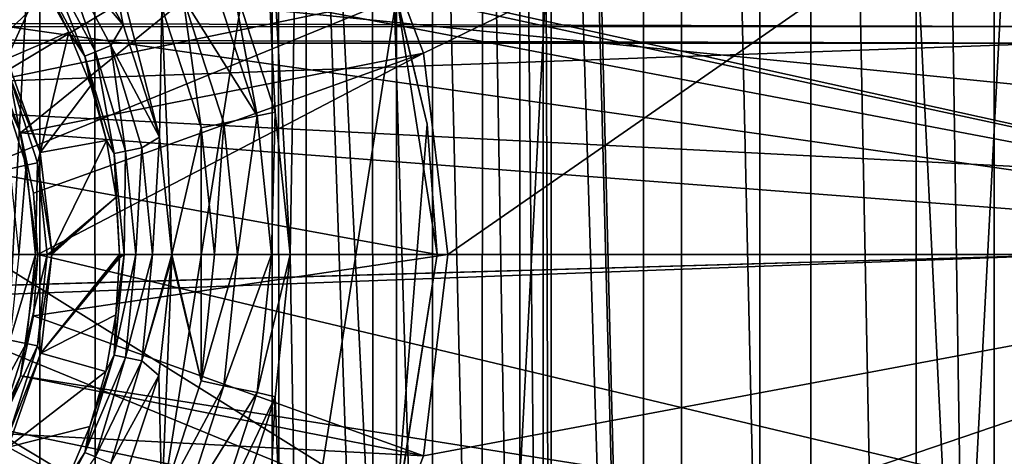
# Model space of a CAD drawing. Header units: millimetres. Extents: x -40 to 40, y -40 to 40.
# Tile 282 of 341: x 25 to 29.6, y -1 to 1.1. Entities that reach past the tile are written whole.
import ezdxf

# ---------------------------------------------------------------- set-up
doc = ezdxf.new("R2010")
doc.units = ezdxf.units.MM
doc.header["$LTSCALE"] = 26.699852
for name, color, linetype in [('1', 7, 'CONTINUOUS'), ('104', 7, 'CONTINUOUS'), ('109', 7, 'CONTINUOUS'), ('110', 7, 'CONTINUOUS'), ('111', 7, 'CONTINUOUS'), ('112', 7, 'CONTINUOUS'), ('113', 7, 'CONTINUOUS'), ('139', 7, 'CONTINUOUS'), ('156', 7, 'CONTINUOUS'), ('16', 7, 'CONTINUOUS'), ('48', 7, 'CONTINUOUS'), ('60', 7, 'CONTINUOUS'), ('715', 7, 'CONTINUOUS'), ('759', 7, 'CONTINUOUS'), ('872', 7, 'CONTINUOUS'), ('873', 7, 'CONTINUOUS'), ('874', 7, 'CONTINUOUS'), ('875', 7, 'CONTINUOUS'), ('876', 7, 'CONTINUOUS'), ('877', 7, 'CONTINUOUS'), ('878', 7, 'CONTINUOUS'), ('879', 7, 'CONTINUOUS'), ('880', 7, 'CONTINUOUS'), ('881', 7, 'CONTINUOUS'), ('882', 7, 'CONTINUOUS'), ('884', 7, 'CONTINUOUS'), ('930', 7, 'CONTINUOUS'), ('931', 7, 'CONTINUOUS'), ('932', 7, 'CONTINUOUS'), ('933', 7, 'CONTINUOUS'), ('934', 7, 'CONTINUOUS')]:
    doc.layers.add(name, color=color, linetype=linetype)

msp = doc.modelspace()

# ---------------------------------------------------------------- linework, layer by layer
at = {"layer": '1', "linetype": 'Continuous'}
for points in [[(25.0582, 30.5342), (21.9445, 32.8434), (25.0583, -30.5341), (25.0582, 30.5342)], [(25.0583, -30.5341), (21.9445, 32.8434), (21.9451, -32.843), (25.0583, -30.5341)], [(27.9309, 27.9306), (25.0582, 30.5342), (27.9306, -27.9309), (27.9309, 27.9306)], [(27.9306, -27.9309), (25.0582, 30.5342), (25.0583, -30.5341), (27.9306, -27.9309)], [(30.5342, -25.0582), (27.9309, 27.9306), (27.9306, -27.9309), (30.5342, -25.0582)], [(30.5341, 25.0583), (27.9309, 27.9306), (30.5342, -25.0582), (30.5341, 25.0583)]]:
    msp.add_3dface(points, dxfattribs=at)
at = {"layer": '104', "linetype": 'Continuous'}
for points in [[(26.8838, 0.9572, -730), (31.8246, 3.346, -730), (26.5418, 1.859, -730), (26.8838, 0.9572, -730)], [(27, 0, -730), (31.8246, 3.346, -730), (26.8838, 0.9572, -730), (27, 0, -730)], [(32, 0, -730), (31.8246, 3.346, -730), (27, 0, -730), (32, 0, -730)], [(25.272, -3.2921, -730), (32, 0, -730), (25.9938, -2.6527, -730), (25.272, -3.2921, -730)], [(31.8247, -3.3452, -730), (32, 0, -730), (25.272, -3.2921, -730), (31.8247, -3.3452, -730)], [(25.9938, -2.6527, -730), (32, 0, -730), (26.5416, -1.8593, -730), (25.9938, -2.6527, -730)], [(26.5416, -1.8593, -730), (32, 0, -730), (26.8837, -0.9576, -730), (26.5416, -1.8593, -730)], [(26.8837, -0.9576, -730), (32, 0, -730), (27, 0, -730), (26.8837, -0.9576, -730)]]:
    msp.add_3dface(points, dxfattribs=at)
at = {"layer": '109', "linetype": 'Continuous'}
for points in [[(32.3094, 3.5142, -733), (32.5, 0, -733), (23.2919, 2.0291, -733), (32.3094, 3.5142, -733)], [(23.2919, 2.0291, -733), (32.5, 0, -733), (23.8516, 1.8647, -733), (23.2919, 2.0291, -733)], [(23.8516, 1.8647, -733), (32.5, 0, -733), (24.3419, 1.5498, -733), (23.8516, 1.8647, -733)], [(24.3419, 1.5498, -733), (32.5, 0, -733), (24.7241, 1.109, -733), (24.3419, 1.5498, -733)], [(24.7241, 1.109, -733), (32.5, 0, -733), (24.9668, 0.578, -733), (24.7241, 1.109, -733)], [(32.5, 0, -733), (25.05, 0, -733), (24.9668, 0.578, -733), (32.5, 0, -733)], [(25.05, 0, -733), (32.4523, -1.7603, -733), (24.9669, -0.5777, -733), (25.05, 0, -733)], [(32.5, 0, -733), (32.4523, -1.7603, -733), (25.05, 0, -733), (32.5, 0, -733)], [(24.9669, -0.5777, -733), (32.4523, -1.7603, -733), (24.7243, -1.1088, -733), (24.9669, -0.5777, -733)]]:
    msp.add_3dface(points, dxfattribs=at)
at = {"layer": '110', "linetype": 'Continuous'}
for points in [[(25.05, 0, -733), (24.9669, -0.5777, -733), (25.05, 0, -731.95), (25.05, 0, -733)], [(25.05, 0, -731.95), (24.9669, -0.5777, -733), (25.0291, -0.2917, -731.95), (25.05, 0, -731.95)], [(25.0291, -0.2917, -731.95), (24.9669, -0.5777, -733), (24.967, -0.5776, -731.95), (25.0291, -0.2917, -731.95)], [(24.9669, -0.5777, -733), (24.7243, -1.1088, -733), (24.8647, -0.8516, -731.95), (24.9669, -0.5777, -733)], [(24.967, -0.5776, -731.95), (24.9669, -0.5777, -733), (24.8647, -0.8516, -731.95), (24.967, -0.5776, -731.95)]]:
    msp.add_3dface(points, dxfattribs=at)
at = {"layer": '111', "linetype": 'Continuous'}
for points in [[(24.7241, 1.109, -733), (24.9668, 0.578, -733), (24.7246, 1.1083, -731.95), (24.7241, 1.109, -733)], [(24.7246, 1.1083, -731.95), (24.9668, 0.578, -733), (24.8647, 0.8516, -731.95), (24.7246, 1.1083, -731.95)], [(24.8647, 0.8516, -731.95), (24.9668, 0.578, -733), (24.967, 0.5776, -731.95), (24.8647, 0.8516, -731.95)], [(24.9668, 0.578, -733), (25.05, 0, -733), (24.967, 0.5776, -731.95), (24.9668, 0.578, -733)], [(24.967, 0.5776, -731.95), (25.05, 0, -733), (25.0291, 0.2917, -731.95), (24.967, 0.5776, -731.95)], [(25.05, 0, -733), (25.05, 0, -731.95), (25.0291, 0.2917, -731.95), (25.05, 0, -733)]]:
    msp.add_3dface(points, dxfattribs=at)
at = {"layer": '112', "linetype": 'Continuous'}
for points in [[(25.9941, 2.6524, -730), (24.5493, 1.3425, -731.95), (24.7246, 1.1083, -731.95), (25.9941, 2.6524, -730)], [(26.5418, 1.859, -730), (25.9941, 2.6524, -730), (24.7246, 1.1083, -731.95), (26.5418, 1.859, -730)], [(26.5418, 1.859, -730), (24.7246, 1.1083, -731.95), (24.8647, 0.8516, -731.95), (26.5418, 1.859, -730)], [(26.5418, 1.859, -730), (24.8647, 0.8516, -731.95), (24.967, 0.5776, -731.95), (26.5418, 1.859, -730)], [(26.8838, 0.9572, -730), (26.5418, 1.859, -730), (24.967, 0.5776, -731.95), (26.8838, 0.9572, -730)], [(26.8838, 0.9572, -730), (24.967, 0.5776, -731.95), (25.0291, 0.2917, -731.95), (26.8838, 0.9572, -730)], [(25.05, 0, -731.95), (26.8838, 0.9572, -730), (25.0291, 0.2917, -731.95), (25.05, 0, -731.95)], [(27, 0, -730), (26.8838, 0.9572, -730), (25.05, 0, -731.95), (27, 0, -730)]]:
    msp.add_3dface(points, dxfattribs=at)
at = {"layer": '113', "linetype": 'Continuous'}
for points in [[(27, 0, -730), (25.05, 0, -731.95), (25.0291, -0.2917, -731.95), (27, 0, -730)], [(26.8837, -0.9576, -730), (27, 0, -730), (25.0291, -0.2917, -731.95), (26.8837, -0.9576, -730)], [(26.8837, -0.9576, -730), (25.0291, -0.2917, -731.95), (24.967, -0.5776, -731.95), (26.8837, -0.9576, -730)], [(26.8837, -0.9576, -730), (24.967, -0.5776, -731.95), (24.8647, -0.8516, -731.95), (26.8837, -0.9576, -730)], [(26.5416, -1.8593, -730), (24.8647, -0.8516, -731.95), (24.7246, -1.1083, -731.95), (26.5416, -1.8593, -730)], [(26.5416, -1.8593, -730), (26.8837, -0.9576, -730), (24.8647, -0.8516, -731.95), (26.5416, -1.8593, -730)]]:
    msp.add_3dface(points, dxfattribs=at)
at = {"layer": '139', "linetype": 'Continuous'}
for points in [[(28.113, 13.8415, -733), (27.4011, 14.3367, -733), (28.1104, -13.8437, -733), (28.113, 13.8415, -733)], [(28.1104, -13.8437, -733), (27.4011, 14.3367, -733), (27.4913, 9.9917, -733), (28.1104, -13.8437, -733)], [(28.726, -13.2338, -733), (28.113, 13.8415, -733), (28.1104, -13.8437, -733), (28.726, -13.2338, -733)], [(28.7282, 13.2313, -733), (28.113, 13.8415, -733), (28.726, -13.2338, -733), (28.7282, 13.2313, -733)], [(29.2274, -12.5263, -733), (28.7282, 13.2313, -733), (28.726, -13.2338, -733), (29.2274, -12.5263, -733)], [(29.2287, 12.5241, -733), (28.7282, 13.2313, -733), (29.2274, -12.5263, -733), (29.2287, 12.5241, -733)], [(29.5992, -11.742, -733), (29.2287, 12.5241, -733), (29.2274, -12.5263, -733), (29.5992, -11.742, -733)], [(29.5997, 11.7409, -733), (29.2287, 12.5241, -733), (29.5992, -11.742, -733), (29.5997, 11.7409, -733)], [(29.8297, -10.9064, -733), (29.5997, 11.7409, -733), (29.5992, -11.742, -733), (29.8297, -10.9064, -733)], [(29.8297, 10.9064, -733), (29.5997, 11.7409, -733), (29.8297, -10.9064, -733), (29.8297, 10.9064, -733)], [(27.4913, 6.0084, -733), (28.1104, -13.8437, -733), (27.4913, 9.9917, -733), (27.4913, 6.0084, -733)], [(27.4537, 5.6746, -733), (27.4913, -6.0084, -733), (27.4913, 6.0084, -733), (27.4537, 5.6746, -733)], [(27.4913, -6.0084, -733), (28.1104, -13.8437, -733), (27.4913, 6.0084, -733), (27.4913, -6.0084, -733)], [(27.3427, 5.3574, -733), (27.4537, -5.6746, -733), (27.4537, 5.6746, -733), (27.3427, 5.3574, -733)], [(27.4537, -5.6746, -733), (27.4913, -6.0084, -733), (27.4537, 5.6746, -733), (27.4537, -5.6746, -733)], [(27.1642, 5.0733, -733), (27.3429, -5.3578, -733), (27.3427, 5.3574, -733), (27.1642, 5.0733, -733)], [(27.3429, -5.3578, -733), (27.4537, -5.6746, -733), (27.3427, 5.3574, -733), (27.3429, -5.3578, -733)], [(26.9268, 4.8359, -733), (27.1641, -5.0732, -733), (27.1642, 5.0733, -733), (26.9268, 4.8359, -733)], [(27.1641, -5.0732, -733), (27.3429, -5.3578, -733), (27.1642, 5.0733, -733), (27.1641, -5.0732, -733)], [(26.6422, 4.6571, -733), (26.9267, -4.8358, -733), (26.9268, 4.8359, -733), (26.6422, 4.6571, -733)], [(26.9267, -4.8358, -733), (27.1641, -5.0732, -733), (26.9268, 4.8359, -733), (26.9267, -4.8358, -733)], [(26.3254, 4.5463, -733), (26.6426, -4.6573, -733), (26.6422, 4.6571, -733), (26.3254, 4.5463, -733)], [(26.6426, -4.6573, -733), (26.9267, -4.8358, -733), (26.6422, 4.6571, -733), (26.6426, -4.6573, -733)], [(26.3254, 4.5463, -733), (25.9916, 4.5087, -733), (26.25, 0, -733), (26.3254, 4.5463, -733)], [(26.3254, -4.5463, -733), (26.3254, 4.5463, -733), (26.25, 0, -733), (26.3254, -4.5463, -733)], [(26.3254, -4.5463, -733), (26.6426, -4.6573, -733), (26.3254, 4.5463, -733), (26.3254, -4.5463, -733)], [(26.1789, 0.6759, -733), (25.9916, 4.5087, -733), (25.969, 1.3219, -733), (26.1789, 0.6759, -733)], [(26.25, 0, -733), (25.9916, 4.5087, -733), (26.1789, 0.6759, -733), (26.25, 0, -733)], [(26.3254, -4.5463, -733), (26.25, 0, -733), (26.1788, -0.6766, -733), (26.3254, -4.5463, -733)], [(25.9688, -1.3224, -733), (25.9916, -4.5087, -733), (26.1788, -0.6766, -733), (25.9688, -1.3224, -733)], [(25.9916, -4.5087, -733), (26.3254, -4.5463, -733), (26.1788, -0.6766, -733), (25.9916, -4.5087, -733)]]:
    msp.add_3dface(points, dxfattribs=at)
at = {"layer": '156', "linetype": 'Continuous'}
for points in [[(2.9479, 1.0044, -967.5923), (29.886, 1.0044, -824.5577), (1.9342, 0, -973.0221), (2.9479, 1.0044, -967.5923)], [(1.9342, 0, -973.0221), (29.886, 1.0044, -824.5577), (30, 0, -824), (1.9342, 0, -973.0221)]]:
    msp.add_3dface(points, dxfattribs=at)
at = {"layer": '16', "linetype": 'Continuous'}
for points in [[(33.9501, -1.8406, -3.5), (-33.9501, 1.8406, -3.5), (33.9501, 1.8406, -3.5), (33.9501, -1.8406, -3.5)], [(-33.9501, -1.8406, -3.5), (-33.9501, 1.8406, -3.5), (33.9501, -1.8406, -3.5), (-33.9501, -1.8406, -3.5)]]:
    msp.add_3dface(points, dxfattribs=at)
at = {"layer": '48', "linetype": 'Continuous'}
for points in [[(37.6095, 3.8248, -14), (37.8035, 0, -14), (7.3414, 3.0416, -14), (37.6095, 3.8248, -14)], [(7.3414, 3.0416, -14), (37.8035, 0, -14), (7.7937, 1.5508, -14), (7.3414, 3.0416, -14)], [(7.7937, 1.5508, -14), (37.8035, 0, -14), (7.9465, 0, -14), (7.7937, 1.5508, -14)], [(7.9465, 0, -14), (37.7549, -1.9155, -14), (7.7938, -1.5503, -14), (7.9465, 0, -14)], [(37.8035, 0, -14), (37.7549, -1.9155, -14), (7.9465, 0, -14), (37.8035, 0, -14)]]:
    msp.add_3dface(points, dxfattribs=at)
at = {"layer": '60', "linetype": 'Continuous'}
for points in [[(23.5583, 26.1659, -11.5), (23.5587, -26.1655, -11.5), (26.1645, 23.5599, -11.5), (23.5583, 26.1659, -11.5)], [(23.5587, -26.1655, -11.5), (26.165, -23.5593, -11.5), (26.1645, 23.5599, -11.5), (23.5587, -26.1655, -11.5)], [(26.1645, 23.5599, -11.5), (26.165, -23.5593, -11.5), (28.4837, 20.6961, -11.5), (26.1645, 23.5599, -11.5)], [(26.165, -23.5593, -11.5), (28.4841, -20.6956, -11.5), (28.4837, 20.6961, -11.5), (26.165, -23.5593, -11.5)], [(28.4837, 20.6961, -11.5), (28.4841, -20.6956, -11.5), (30.4907, 17.6058, -11.5), (28.4837, 20.6961, -11.5)], [(28.4841, -20.6956, -11.5), (30.491, -17.6053, -11.5), (30.4907, 17.6058, -11.5), (28.4841, -20.6956, -11.5)]]:
    msp.add_3dface(points, dxfattribs=at)
at = {"layer": '715', "linetype": 'Continuous'}
for points in [[(1.9284, -0.803, -973.0151), (30, 0, -824), (1.9316, -0.8057, -972.9978), (1.9284, -0.803, -973.0151)], [(1.9342, 0, -973.0221), (30, 0, -824), (1.9284, -0.803, -973.0151), (1.9342, 0, -973.0221)], [(1.9316, -0.8057, -972.9978), (30, 0, -824), (1.9349, -0.8077, -972.9804), (1.9316, -0.8057, -972.9978)], [(1.9349, -0.8077, -972.9804), (30, 0, -824), (2.9479, -1.0044, -967.5923), (1.9349, -0.8077, -972.9804)], [(2.9479, -1.0044, -967.5923), (30, 0, -824), (29.886, -1.0044, -824.5577), (2.9479, -1.0044, -967.5923)]]:
    msp.add_3dface(points, dxfattribs=at)
at = {"layer": '759', "linetype": 'Continuous'}
for points in [[(2.9229, 1.1573, -967.5876), (29.8591, 1.1633, -824.5526), (29.8791, 1.0838, -824.5564), (2.9229, 1.1573, -967.5876)], [(2.9413, 1.0816, -967.5911), (2.9229, 1.1573, -967.5876), (29.8791, 1.0838, -824.5564), (2.9413, 1.0816, -967.5911)], [(29.886, 1.0044, -824.5577), (2.9413, 1.0816, -967.5911), (29.8791, 1.0838, -824.5564), (29.886, 1.0044, -824.5577)], [(2.9479, 1.0044, -967.5923), (2.9413, 1.0816, -967.5911), (29.886, 1.0044, -824.5577), (2.9479, 1.0044, -967.5923)]]:
    msp.add_3dface(points, dxfattribs=at)
at = {"layer": '872', "linetype": 'Continuous'}
for points in [[(26.0926, 0.6582, -733.5), (25.969, 1.3219, -733), (25.8882, 1.2866, -733.5), (26.0926, 0.6582, -733.5)], [(26.1789, 0.6759, -733), (25.969, 1.3219, -733), (26.0926, 0.6582, -733.5), (26.1789, 0.6759, -733)], [(26.1618, 0, -733.5), (26.1789, 0.6759, -733), (26.0926, 0.6582, -733.5), (26.1618, 0, -733.5)], [(26.25, 0, -733), (26.1789, 0.6759, -733), (26.1618, 0, -733.5), (26.25, 0, -733)]]:
    msp.add_3dface(points, dxfattribs=at)
at = {"layer": '873', "linetype": 'Continuous'}
for points in [[(26.25, 0, -733), (26.1618, 0, -733.5), (26.0927, -0.6575, -733.5), (26.25, 0, -733)], [(26.1788, -0.6766, -733), (26.25, 0, -733), (26.0927, -0.6575, -733.5), (26.1788, -0.6766, -733)], [(25.8884, -1.2861, -733.5), (26.1788, -0.6766, -733), (26.0927, -0.6575, -733.5), (25.8884, -1.2861, -733.5)], [(25.9688, -1.3224, -733), (26.1788, -0.6766, -733), (25.8884, -1.2861, -733.5), (25.9688, -1.3224, -733)]]:
    msp.add_3dface(points, dxfattribs=at)
at = {"layer": '874', "linetype": 'Continuous'}
for points in [[(26.0926, 0.6582, -733.5), (25.8882, 1.2866, -733.5), (25.7406, 1.2202, -733.5), (26.0926, 0.6582, -733.5)], [(25.9344, 0.6239, -733.5), (26.0926, 0.6582, -733.5), (25.7406, 1.2202, -733.5), (25.9344, 0.6239, -733.5)], [(26, 0, -733.5), (26.0926, 0.6582, -733.5), (25.9344, 0.6239, -733.5), (26, 0, -733.5)], [(26.1618, 0, -733.5), (26.0926, 0.6582, -733.5), (26, 0, -733.5), (26.1618, 0, -733.5)], [(26.0927, -0.6575, -733.5), (26.1618, 0, -733.5), (25.9343, -0.6246, -733.5), (26.0927, -0.6575, -733.5)], [(26.1618, 0, -733.5), (26, 0, -733.5), (25.9343, -0.6246, -733.5), (26.1618, 0, -733.5)], [(25.7404, -1.2207, -733.5), (26.0927, -0.6575, -733.5), (25.9343, -0.6246, -733.5), (25.7404, -1.2207, -733.5)], [(25.8884, -1.2861, -733.5), (26.0927, -0.6575, -733.5), (25.7404, -1.2207, -733.5), (25.8884, -1.2861, -733.5)]]:
    msp.add_3dface(points, dxfattribs=at)
at = {"layer": '875', "linetype": 'Continuous'}
for points in [[(25.8262, 0.6016, -734.4), (25.7406, 1.2202, -733.5), (25.6395, 1.1758, -734.4), (25.8262, 0.6016, -734.4)], [(25.9344, 0.6239, -733.5), (25.7406, 1.2202, -733.5), (25.8262, 0.6016, -734.4), (25.9344, 0.6239, -733.5)], [(25.8895, 0, -734.4), (25.9344, 0.6239, -733.5), (25.8262, 0.6016, -734.4), (25.8895, 0, -734.4)], [(26, 0, -733.5), (25.9344, 0.6239, -733.5), (25.8895, 0, -734.4), (26, 0, -733.5)]]:
    msp.add_3dface(points, dxfattribs=at)
at = {"layer": '876', "linetype": 'Continuous'}
for points in [[(26, 0, -733.5), (25.8895, 0, -734.4), (25.8263, -0.6009, -734.4), (26, 0, -733.5)], [(25.9343, -0.6246, -733.5), (26, 0, -733.5), (25.8263, -0.6009, -734.4), (25.9343, -0.6246, -733.5)], [(25.6397, -1.1753, -734.4), (25.9343, -0.6246, -733.5), (25.8263, -0.6009, -734.4), (25.6397, -1.1753, -734.4)], [(25.7404, -1.2207, -733.5), (25.9343, -0.6246, -733.5), (25.6397, -1.1753, -734.4), (25.7404, -1.2207, -733.5)]]:
    msp.add_3dface(points, dxfattribs=at)
at = {"layer": '877', "linetype": 'Continuous'}
for points in [[(25.4559, 1.0907, -734.4), (25.3369, 1.6994, -734.4), (25.1758, 1.577, -734.4), (25.4559, 1.0907, -734.4)], [(25.6287, 0.5577, -734.4), (25.3369, 1.6994, -734.4), (25.4559, 1.0907, -734.4), (25.6287, 0.5577, -734.4)], [(25.6395, 1.1758, -734.4), (25.3369, 1.6994, -734.4), (25.6287, 0.5577, -734.4), (25.6395, 1.1758, -734.4)], [(25.6872, 0, -734.4), (25.6395, 1.1758, -734.4), (25.6287, 0.5577, -734.4), (25.6872, 0, -734.4)], [(25.8262, 0.6016, -734.4), (25.6395, 1.1758, -734.4), (25.6872, 0, -734.4), (25.8262, 0.6016, -734.4)], [(25.8263, -0.6009, -734.4), (25.8262, 0.6016, -734.4), (25.6872, 0, -734.4), (25.8263, -0.6009, -734.4)], [(25.8895, 0, -734.4), (25.8262, 0.6016, -734.4), (25.8263, -0.6009, -734.4), (25.8895, 0, -734.4)], [(25.8263, -0.6009, -734.4), (25.6872, 0, -734.4), (25.6872, -0.0087, -734.4), (25.8263, -0.6009, -734.4)], [(25.6249, -0.5754, -734.4), (25.6397, -1.1753, -734.4), (25.6872, -0.0174, -734.4), (25.6249, -0.5754, -734.4)], [(25.6397, -1.1753, -734.4), (25.8263, -0.6009, -734.4), (25.6872, -0.0174, -734.4), (25.6397, -1.1753, -734.4)], [(25.6872, -0.0174, -734.4), (25.8263, -0.6009, -734.4), (25.6872, -0.0087, -734.4), (25.6872, -0.0174, -734.4)], [(25.4486, -1.1071, -734.4), (25.6397, -1.1753, -734.4), (25.6249, -0.5754, -734.4), (25.4486, -1.1071, -734.4)]]:
    msp.add_3dface(points, dxfattribs=at)
at = {"layer": '878', "linetype": 'Continuous'}
for points in [[(25.4559, 1.0907, -734.4), (25.1758, 1.577, -734.4), (25.1575, 1.4416, -734.4177), (25.4559, 1.0907, -734.4)], [(25.0913, 1.3974, -734.4686), (25.3238, 0.9625, -734.4686), (25.1575, 1.4416, -734.4177), (25.0913, 1.3974, -734.4686)], [(25.1575, 1.4416, -734.4177), (25.3238, 0.9625, -734.4686), (25.3973, 0.993, -734.4177), (25.1575, 1.4416, -734.4177)], [(25.4559, 1.0907, -734.4), (25.1575, 1.4416, -734.4177), (25.3973, 0.993, -734.4177), (25.4559, 1.0907, -734.4)], [(25.0456, 1.3668, -734.5453), (25.2729, 0.9415, -734.5453), (25.0913, 1.3974, -734.4686), (25.0456, 1.3668, -734.5453)], [(25.0456, 1.3668, -734.5453), (25.1972, 1.0556, -734.6369), (25.2729, 0.9415, -734.5453), (25.0456, 1.3668, -734.5453)], [(25.0655, 1.2945, -734.6369), (25.1972, 1.0556, -734.6369), (25.0456, 1.3668, -734.5453), (25.0655, 1.2945, -734.6369)], [(25.0913, 1.3974, -734.4686), (25.2729, 0.9415, -734.5453), (25.3238, 0.9625, -734.4686), (25.0913, 1.3974, -734.4686)], [(25.6287, 0.5577, -734.4), (25.4559, 1.0907, -734.4), (25.3973, 0.993, -734.4177), (25.6287, 0.5577, -734.4)], [(25.1972, 1.0556, -734.6369), (25.3014, 0.8035, -734.6369), (25.2729, 0.9415, -734.5453), (25.1972, 1.0556, -734.6369)], [(25.3238, 0.9625, -734.4686), (25.4669, 0.4907, -734.4686), (25.3973, 0.993, -734.4177), (25.3238, 0.9625, -734.4686)], [(25.3973, 0.993, -734.4177), (25.4669, 0.4907, -734.4686), (25.5449, 0.5062, -734.4177), (25.3973, 0.993, -734.4177)], [(25.6287, 0.5577, -734.4), (25.3973, 0.993, -734.4177), (25.5449, 0.5062, -734.4177), (25.6287, 0.5577, -734.4)], [(25.2729, 0.9415, -734.5453), (25.4129, 0.48, -734.5453), (25.3238, 0.9625, -734.4686), (25.2729, 0.9415, -734.5453)], [(25.2729, 0.9415, -734.5453), (25.3767, 0.5413, -734.6369), (25.4129, 0.48, -734.5453), (25.2729, 0.9415, -734.5453)], [(25.3014, 0.8035, -734.6369), (25.3767, 0.5413, -734.6369), (25.2729, 0.9415, -734.5453), (25.3014, 0.8035, -734.6369)], [(25.3238, 0.9625, -734.4686), (25.4129, 0.48, -734.5453), (25.4669, 0.4907, -734.4686), (25.3238, 0.9625, -734.4686)], [(25.3767, 0.5413, -734.6369), (25.4223, 0.2724, -734.6369), (25.4129, 0.48, -734.5453), (25.3767, 0.5413, -734.6369)], [(25.6287, 0.5577, -734.4), (25.5449, 0.5062, -734.4177), (25.5948, 0, -734.4177), (25.6287, 0.5577, -734.4)], [(25.6872, 0, -734.4), (25.6287, 0.5577, -734.4), (25.5948, 0, -734.4177), (25.6872, 0, -734.4)], [(25.4129, 0.48, -734.5453), (25.4602, 0, -734.5453), (25.4669, 0.4907, -734.4686), (25.4129, 0.48, -734.5453)], [(25.4129, 0.48, -734.5453), (25.4376, 0, -734.6369), (25.4602, 0, -734.5453), (25.4129, 0.48, -734.5453)], [(25.4223, 0.2724, -734.6369), (25.4376, 0, -734.6369), (25.4129, 0.48, -734.5453), (25.4223, 0.2724, -734.6369)], [(25.4669, 0.4907, -734.4686), (25.4602, 0, -734.5453), (25.5152, 0, -734.4686), (25.4669, 0.4907, -734.4686)], [(25.4669, 0.4907, -734.4686), (25.5152, 0, -734.4686), (25.5449, 0.5062, -734.4177), (25.4669, 0.4907, -734.4686)], [(25.5449, 0.5062, -734.4177), (25.5152, 0, -734.4686), (25.5948, 0, -734.4177), (25.5449, 0.5062, -734.4177)]]:
    msp.add_3dface(points, dxfattribs=at)
at = {"layer": '879', "linetype": 'Continuous'}
for points in [[(25.0655, 1.2945, -734.6369), (24.9079, 1.5172, -734.6369), (24.9016, 0.9293, -740.7631), (25.0655, 1.2945, -734.6369)], [(25.1972, 1.0556, -734.6369), (25.0655, 1.2945, -734.6369), (24.9016, 0.9293, -740.7631), (25.1972, 1.0556, -734.6369)], [(25.0605, 0.4839, -740.7631), (25.1972, 1.0556, -734.6369), (24.9016, 0.9293, -740.7631), (25.0605, 0.4839, -740.7631)], [(25.3014, 0.8035, -734.6369), (25.1972, 1.0556, -734.6369), (25.0605, 0.4839, -740.7631), (25.3014, 0.8035, -734.6369)], [(25.3767, 0.5413, -734.6369), (25.3014, 0.8035, -734.6369), (25.0605, 0.4839, -740.7631), (25.3767, 0.5413, -734.6369)], [(25.1165, 0.0143, -740.7631), (25.3767, 0.5413, -734.6369), (25.0605, 0.4839, -740.7631), (25.1165, 0.0143, -740.7631)], [(25.4223, 0.2724, -734.6369), (25.3767, 0.5413, -734.6369), (25.1165, 0.0143, -740.7631), (25.4223, 0.2724, -734.6369)], [(25.1165, 0.0071, -740.7631), (25.4223, 0.2724, -734.6369), (25.1165, 0.0143, -740.7631), (25.1165, 0.0071, -740.7631)], [(25.1165, 0, -740.7631), (25.4223, 0.2724, -734.6369), (25.1165, 0.0071, -740.7631), (25.1165, 0, -740.7631)], [(25.4376, 0, -734.6369), (25.4223, 0.2724, -734.6369), (25.1165, 0, -740.7631), (25.4376, 0, -734.6369)]]:
    msp.add_3dface(points, dxfattribs=at)
at = {"layer": '880', "linetype": 'Continuous'}
for points in [[(25.4376, 0, -734.6369), (25.1165, 0, -740.7631), (25.0637, -0.47, -740.7631), (25.4376, 0, -734.6369)], [(25.4376, 0, -734.6369), (25.0637, -0.47, -740.7631), (25.4376, -0.0079, -734.6369), (25.4376, 0, -734.6369)], [(25.0637, -0.47, -740.7631), (25.4375, -0.0158, -734.6369), (25.4376, -0.0079, -734.6369), (25.0637, -0.47, -740.7631)], [(25.4205, -0.2881, -734.6369), (25.4375, -0.0158, -734.6369), (25.0637, -0.47, -740.7631), (25.4205, -0.2881, -734.6369)], [(25.3732, -0.5567, -734.6369), (25.4205, -0.2881, -734.6369), (25.0637, -0.47, -740.7631), (25.3732, -0.5567, -734.6369)], [(24.9078, -0.9165, -740.7631), (25.3732, -0.5567, -734.6369), (25.0637, -0.47, -740.7631), (24.9078, -0.9165, -740.7631)], [(25.2961, -0.8184, -734.6369), (25.3732, -0.5567, -734.6369), (24.9078, -0.9165, -740.7631), (25.2961, -0.8184, -734.6369)], [(25.1903, -1.0698, -734.6369), (25.2961, -0.8184, -734.6369), (24.9078, -0.9165, -740.7631), (25.1903, -1.0698, -734.6369)], [(24.6567, -1.3172, -740.7631), (25.1903, -1.0698, -734.6369), (24.9078, -0.9165, -740.7631), (24.6567, -1.3172, -740.7631)]]:
    msp.add_3dface(points, dxfattribs=at)
at = {"layer": '881', "linetype": 'Continuous'}
for points in [[(25.5152, 0, -734.4686), (25.4129, -0.48, -734.5453), (25.4669, -0.4907, -734.4686), (25.5152, 0, -734.4686)], [(25.4602, 0, -734.5453), (25.4205, -0.2881, -734.6369), (25.4129, -0.48, -734.5453), (25.4602, 0, -734.5453)], [(25.5152, 0, -734.4686), (25.4602, 0, -734.5453), (25.4129, -0.48, -734.5453), (25.5152, 0, -734.4686)], [(25.4602, 0, -734.5453), (25.4375, -0.0158, -734.6369), (25.4205, -0.2881, -734.6369), (25.4602, 0, -734.5453)], [(25.4375, -0.0158, -734.6369), (25.4602, 0, -734.5453), (25.4376, -0.0079, -734.6369), (25.4375, -0.0158, -734.6369)], [(25.4602, 0, -734.5453), (25.4376, 0, -734.6369), (25.4376, -0.0079, -734.6369), (25.4602, 0, -734.5453)], [(25.5948, 0, -734.4177), (25.4669, -0.4907, -734.4686), (25.5449, -0.5062, -734.4177), (25.5948, 0, -734.4177)], [(25.5948, 0, -734.4177), (25.5152, 0, -734.4686), (25.4669, -0.4907, -734.4686), (25.5948, 0, -734.4177)], [(25.6872, -0.0087, -734.4), (25.6872, 0, -734.4), (25.5449, -0.5062, -734.4177), (25.6872, -0.0087, -734.4)], [(25.6872, 0, -734.4), (25.5948, 0, -734.4177), (25.5449, -0.5062, -734.4177), (25.6872, 0, -734.4)], [(25.6872, -0.0174, -734.4), (25.6872, -0.0087, -734.4), (25.5449, -0.5062, -734.4177), (25.6872, -0.0174, -734.4)], [(25.6249, -0.5754, -734.4), (25.6872, -0.0174, -734.4), (25.5449, -0.5062, -734.4177), (25.6249, -0.5754, -734.4)], [(25.4205, -0.2881, -734.6369), (25.3732, -0.5567, -734.6369), (25.4129, -0.48, -734.5453), (25.4205, -0.2881, -734.6369)], [(25.4129, -0.48, -734.5453), (25.2729, -0.9415, -734.5453), (25.4669, -0.4907, -734.4686), (25.4129, -0.48, -734.5453)], [(25.4129, -0.48, -734.5453), (25.2961, -0.8184, -734.6369), (25.2729, -0.9415, -734.5453), (25.4129, -0.48, -734.5453)], [(25.4669, -0.4907, -734.4686), (25.2729, -0.9415, -734.5453), (25.3238, -0.9625, -734.4686), (25.4669, -0.4907, -734.4686)], [(25.3732, -0.5567, -734.6369), (25.2961, -0.8184, -734.6369), (25.4129, -0.48, -734.5453), (25.3732, -0.5567, -734.6369)], [(25.4669, -0.4907, -734.4686), (25.3238, -0.9625, -734.4686), (25.5449, -0.5062, -734.4177), (25.4669, -0.4907, -734.4686)], [(25.5449, -0.5062, -734.4177), (25.3238, -0.9625, -734.4686), (25.3973, -0.993, -734.4177), (25.5449, -0.5062, -734.4177)], [(25.6249, -0.5754, -734.4), (25.5449, -0.5062, -734.4177), (25.3973, -0.993, -734.4177), (25.6249, -0.5754, -734.4)], [(25.4486, -1.1071, -734.4), (25.6249, -0.5754, -734.4), (25.3973, -0.993, -734.4177), (25.4486, -1.1071, -734.4)], [(25.2961, -0.8184, -734.6369), (25.1903, -1.0698, -734.6369), (25.2729, -0.9415, -734.5453), (25.2961, -0.8184, -734.6369)], [(25.2729, -0.9415, -734.5453), (25.0456, -1.3668, -734.5453), (25.3238, -0.9625, -734.4686), (25.2729, -0.9415, -734.5453)], [(25.2729, -0.9415, -734.5453), (25.057, -1.3079, -734.6369), (25.0456, -1.3668, -734.5453), (25.2729, -0.9415, -734.5453)], [(25.1903, -1.0698, -734.6369), (25.057, -1.3079, -734.6369), (25.2729, -0.9415, -734.5453), (25.1903, -1.0698, -734.6369)]]:
    msp.add_3dface(points, dxfattribs=at)
at = {"layer": '882', "linetype": 'Continuous'}
for points in [[(24.9593, 0, -740.9823), (24.9165, -0.4074, -740.9823), (25.0389, 0, -740.9314), (24.9593, 0, -740.9823)], [(25.0389, 0, -740.9314), (24.9165, -0.4074, -740.9823), (24.9943, -0.4239, -740.9314), (25.0389, 0, -740.9314)], [(25.0939, 0, -740.8547), (24.9943, -0.4239, -740.9314), (25.0481, -0.4353, -740.8547), (25.0939, 0, -740.8547)], [(25.0389, 0, -740.9314), (24.9943, -0.4239, -740.9314), (25.0939, 0, -740.8547), (25.0389, 0, -740.9314)], [(25.0637, -0.47, -740.7631), (25.1165, 0, -740.7631), (25.0481, -0.4353, -740.8547), (25.0637, -0.47, -740.7631)], [(25.1165, 0, -740.7631), (25.0939, 0, -740.8547), (25.0481, -0.4353, -740.8547), (25.1165, 0, -740.7631)], [(24.9165, -0.4074, -740.9823), (24.7899, -0.7969, -740.9823), (24.9943, -0.4239, -740.9314), (24.9165, -0.4074, -740.9823)], [(24.9943, -0.4239, -740.9314), (24.7899, -0.7969, -740.9823), (24.8626, -0.8293, -740.9314), (24.9943, -0.4239, -740.9314)], [(24.9943, -0.4239, -740.9314), (24.8626, -0.8293, -740.9314), (25.0481, -0.4353, -740.8547), (24.9943, -0.4239, -740.9314)], [(25.0481, -0.4353, -740.8547), (24.8626, -0.8293, -740.9314), (24.9129, -0.8517, -740.8547), (25.0481, -0.4353, -740.8547)], [(25.0637, -0.47, -740.7631), (25.0481, -0.4353, -740.8547), (24.9129, -0.8517, -740.8547), (25.0637, -0.47, -740.7631)], [(24.9078, -0.9165, -740.7631), (25.0637, -0.47, -740.7631), (24.9129, -0.8517, -740.8547), (24.9078, -0.9165, -740.7631)]]:
    msp.add_3dface(points, dxfattribs=at)
at = {"layer": '884', "linetype": 'Continuous'}
for points in [[(25.0605, 0.4839, -740.7631), (24.9016, 0.9293, -740.7631), (24.9129, 0.8517, -740.8547), (25.0605, 0.4839, -740.7631)], [(24.8626, 0.8293, -740.9314), (24.9943, 0.4239, -740.9314), (24.9129, 0.8517, -740.8547), (24.8626, 0.8293, -740.9314)], [(24.9129, 0.8517, -740.8547), (24.9943, 0.4239, -740.9314), (25.0481, 0.4353, -740.8547), (24.9129, 0.8517, -740.8547)], [(25.0605, 0.4839, -740.7631), (24.9129, 0.8517, -740.8547), (25.0481, 0.4353, -740.8547), (25.0605, 0.4839, -740.7631)], [(24.8626, 0.8293, -740.9314), (24.9165, 0.4074, -740.9823), (24.9943, 0.4239, -740.9314), (24.8626, 0.8293, -740.9314)], [(25.1165, 0.0143, -740.7631), (25.0605, 0.4839, -740.7631), (25.0481, 0.4353, -740.8547), (25.1165, 0.0143, -740.7631)], [(24.9165, 0.4074, -740.9823), (24.9593, 0, -740.9823), (24.9943, 0.4239, -740.9314), (24.9165, 0.4074, -740.9823)], [(24.9593, 0, -740.9823), (25.0389, 0, -740.9314), (24.9943, 0.4239, -740.9314), (24.9593, 0, -740.9823)], [(24.9943, 0.4239, -740.9314), (25.0389, 0, -740.9314), (25.0481, 0.4353, -740.8547), (24.9943, 0.4239, -740.9314)], [(25.0389, 0, -740.9314), (25.0939, 0, -740.8547), (25.0481, 0.4353, -740.8547), (25.0389, 0, -740.9314)], [(25.0939, 0, -740.8547), (25.1165, 0.0143, -740.7631), (25.0481, 0.4353, -740.8547), (25.0939, 0, -740.8547)], [(25.1165, 0.0071, -740.7631), (25.1165, 0.0143, -740.7631), (25.0939, 0, -740.8547), (25.1165, 0.0071, -740.7631)], [(25.1165, 0, -740.7631), (25.1165, 0.0071, -740.7631), (25.0939, 0, -740.8547), (25.1165, 0, -740.7631)]]:
    msp.add_3dface(points, dxfattribs=at)
at = {"layer": '930', "linetype": 'Continuous'}
for points in [[(24.6217, 0.781, -732.5), (24.4073, 1.1223, -732.5), (26.1956, 2.3218, -730.35), (24.6217, 0.781, -732.5)], [(26.7567, 1.2206, -730.35), (24.6217, 0.781, -732.5), (26.1956, 2.3218, -730.35), (26.7567, 1.2206, -730.35)], [(24.7549, 0.4005, -732.5), (24.6217, 0.781, -732.5), (26.7567, 1.2206, -730.35), (24.7549, 0.4005, -732.5)], [(26.95, 0, -730.35), (24.7549, 0.4005, -732.5), (26.7567, 1.2206, -730.35), (26.95, 0, -730.35)], [(24.8, 0, -732.5), (24.7549, 0.4005, -732.5), (26.95, 0, -730.35), (24.8, 0, -732.5)]]:
    msp.add_3dface(points, dxfattribs=at)
at = {"layer": '931', "linetype": 'Continuous'}
for points in [[(24.7549, -0.4005, -732.5), (24.8, 0, -732.5), (26.7567, -1.2206, -730.35), (24.7549, -0.4005, -732.5)], [(24.8, 0, -732.5), (26.95, 0, -730.35), (26.7567, -1.2206, -730.35), (24.8, 0, -732.5)], [(24.6217, -0.781, -732.5), (24.7549, -0.4005, -732.5), (26.7567, -1.2206, -730.35), (24.6217, -0.781, -732.5)], [(24.4073, -1.1223, -732.5), (24.6217, -0.781, -732.5), (26.1956, -2.3218, -730.35), (24.4073, -1.1223, -732.5)], [(26.1956, -2.3218, -730.35), (24.6217, -0.781, -732.5), (26.7567, -1.2206, -730.35), (26.1956, -2.3218, -730.35)]]:
    msp.add_3dface(points, dxfattribs=at)
at = {"layer": '932', "linetype": 'Continuous'}
for points in [[(26.7567, -1.2206, -730.35), (26.95, 0, -730.35), (26.7565, -1.221, -730), (26.7567, -1.2206, -730.35)], [(26.7565, -1.221, -730), (26.95, 0, -730.35), (26.95, 0, -730), (26.7565, -1.221, -730)]]:
    msp.add_3dface(points, dxfattribs=at)
at = {"layer": '933', "linetype": 'Continuous'}
for points in [[(26.9011, 0.6196, -730), (26.7567, 1.2206, -730.35), (26.7559, 1.223, -730), (26.9011, 0.6196, -730)], [(26.95, 0, -730), (26.7567, 1.2206, -730.35), (26.9011, 0.6196, -730), (26.95, 0, -730)], [(26.95, 0, -730.35), (26.7567, 1.2206, -730.35), (26.95, 0, -730), (26.95, 0, -730.35)]]:
    msp.add_3dface(points, dxfattribs=at)
at = {"layer": '934', "linetype": 'Continuous'}
for points in [[(25.3206, 3.1964, -730), (24.2207, 3.7566, -730), (24.4434, 0, -730), (25.3206, 3.1964, -730)], [(25.322, -3.1954, -730), (25.3206, 3.1964, -730), (24.4434, 0, -730), (25.322, -3.1954, -730)], [(25.322, -3.1954, -730), (26.1948, 2.3229, -730), (25.3206, 3.1964, -730), (25.322, -3.1954, -730)], [(25.322, -3.1954, -730), (26.1957, -2.3216, -730), (26.1948, 2.3229, -730), (25.322, -3.1954, -730)], [(26.1957, -2.3216, -730), (26.7559, 1.223, -730), (26.1948, 2.3229, -730), (26.1957, -2.3216, -730)], [(26.1957, -2.3216, -730), (26.7565, -1.221, -730), (26.7559, 1.223, -730), (26.1957, -2.3216, -730)], [(26.7565, -1.221, -730), (26.9011, 0.6196, -730), (26.7559, 1.223, -730), (26.7565, -1.221, -730)], [(26.7565, -1.221, -730), (26.95, 0, -730), (26.9011, 0.6196, -730), (26.7565, -1.221, -730)], [(24.2203, -3.7567, -730), (25.322, -3.1954, -730), (24.4434, 0, -730), (24.2203, -3.7567, -730)]]:
    msp.add_3dface(points, dxfattribs=at)

doc.saveas('drawing.dxf')
